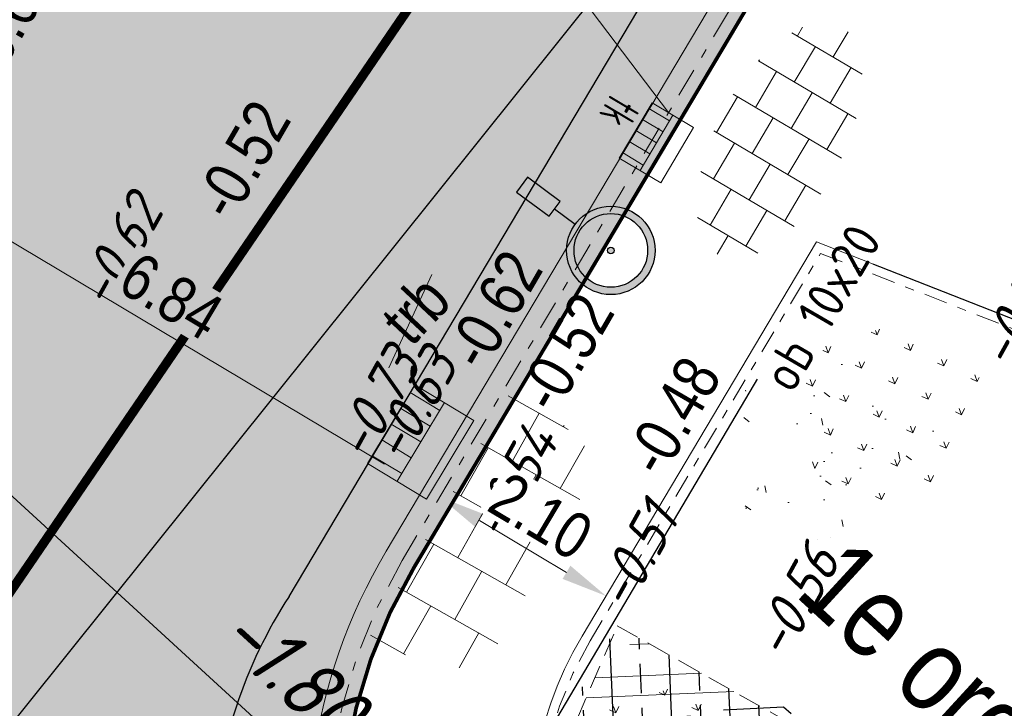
# Model space of a CAD drawing. Header units: metres. Extents: x 111546 to 149831, y 498798 to 507863.
# Tile 955 of 1056: x 111940.46 to 111951.15, y 501864.41 to 501871.89. Entities that reach past the tile are written whole.
import ezdxf
from ezdxf.enums import TextEntityAlignment as Align

# ---------------------------------------------------------------- set-up
doc = ezdxf.new("R2010")
doc.units = ezdxf.units.M
for name, pattern in [('DASHDOT', [25.4, 12.7, -6.35, 0, -6.35]), ('DASHDOT2', [12.7, 6.35, -3.175, 0, -3.175]), ('DASHED', [19.05, 12.7, -6.35])]:
    doc.linetypes.add(name, pattern=pattern)
for name, color, linetype in [('0-hoogte mv-bestaand', 253, 'Continuous'), ('0-hoogte mv-nieuw', 2, 'Continuous'), ('1-ontgraven teelaarde tbv grondverbetering bomen', 153, 'Continuous'), ('2-nw-streng-DWA beton', 20, 'DASHED'), ('2-vw-HWA-streng-PVC250-excl grondwerk', 41, 'RI-HWA-V'), ('2-vw-HWA-streng-PVC400-excl grondwerk', 41, 'RI-HWA-V'), ('2-vw-Streng regenwater  bobtot', 150, 'Continuous'), ('3-NW-HV-316010+318010-Afwerken zandbed voor wegfundering en menggranulaat-opp', 20, 'Continuous'), ('3-vw-band-ob 6x20', 30, 'Continuous'), ('3-vw-band-trb-13-15x25', 230, 'Continuous'), ('3-vw-tekst', 3, 'Continuous'), ('4-nw-boom tekst', 7, 'Continuous'), ('4-vw-kappen bomen', 20, 'Continuous'), ('6-OVL-nw-lichtmast', 7, 'Continuous'), ('6-OVL-nw-lichtmast nr', 2, 'Continuous')]:
    doc.layers.add(name, color=color, linetype=linetype)
for name, color, linetype, lineweight in [('2-YY-kolkleiding HWA 125mm', 150, 'Continuous', 15), ('3-nw-arcering-trottoir', 2, 'Continuous', 15), ('3-nw-band-ob 10x20', 7, 'Continuous', 13), ('3-nw-band-ob 10x20-achterkant', 7, 'DASHDOT', 13), ('3-nw-band-trb18-20x20-achterkant-stelspecie', 103, 'DASHDOT2', 15), ('3-nw-band-trb18-20x20-voorkant-stelspecie', 103, 'Continuous', 15), ('3-nw-band-trb18-20x20-voorkant-stelspecie-bochtband-uitwendig', 7, 'Continuous', 13), ('3-nw-kolk trottoir', 7, 'Continuous', 13), ('3-nw-maatvoering', 181, 'Continuous', 15), ('3-nw-text-20-herinrichting', 7, 'Continuous', 15), ('3-vw-kolk-trottoirkolk', 50, 'Continuous', 13), ('3-vw-verharding', 3, 'Continuous', 15), ('4-bs-gras', 253, 'Continuous', 9), ('4-nw materiaalscheiding-groen', 210, 'DASHED', 13), ('4-nw-boom 2e grootte', 7, 'Continuous', 35), ('4-nw-gazon', 7, 'Continuous', 5), ('4-nw-grondverbetering moerige grond', 94, 'Continuous', 15)]:
    doc.layers.add(name, color=color, linetype=linetype, lineweight=lineweight)
doc.layers.add('3-nw-menggranulaat', color=7, linetype='Continuous', lineweight=13, true_color=0xebebeb)
doc.styles.get("Standard").update_dxf_attribs({"font": 'isocp-ie.shx'})
doc.styles.add('veysel', font='isocp-ie.shx', dxfattribs={"height": 0.1})
doc.styles.add('Zaanstad', font='ARIALN.TTF')
doc.styles.add('Zaanstad 1-200 2.5mm', font='ARIALN.TTF', dxfattribs={"height": 0.5})
doc.linetypes.add('RI-HWA-V', pattern='A,2.5,[24,NLCS.SHX,S=1,R=0,X=0,Y=0],2.5,-1.8', length=6.8)
doc.dimstyles.new('1-250', dxfattribs={"dimscale": 0.25, "dimtxt": 2, "dimasz": 2, "dimexe": 1, "dimexo": 1, "dimgap": 0.5, "dimtad": 1, "dimzin": 0, "dimdsep": 46, "dimtxsty": 'Zaanstad', "dimcen": 0, "dimclrd": 256, "dimclre": 256, "dimclrt": 256, "dimadec": 0, "dimazin": 0, "dimtfac": 1, "dimtofl": 0, "dimtmove": 0, "dimatfit": 3, "dimfxl": 1, "dimtfill": 1, "dimtolj": 1, "dimtzin": 0, "dimlwd": -1, "dimlwe": -1, "dimarcsym": 0})

# ---------------------------------------------------------------- blocks, each defined once
blk = doc.blocks.new('6-OVL-LM 5.0m')
at = {"linetype": 'ByBlock', "lineweight": -2}
h = blk.add_hatch(color=0, dxfattribs=at)
h.paths.add_polyline_path([(-0.002, 0.48, 1), (0.002, -0.48, 1)])
h.paths.add_polyline_path([(0.002, -0.4, -1), (-0.002, 0.4, -1)], flags=16)
h.paths.add_polyline_path([(0, -0.036, -1), (0, 0.036, -1)], flags=0)
blk.add_hatch(color=0, dxfattribs=at).paths.add_polyline_path([(1.201, -0.094), (1.199, 0.106), (0.759, 0.104), (0.76, -0.096)])
at = {"color": 0, "linetype": 'ByBlock', "lineweight": -2}
blk.add_lwpolyline([(0.76, 0.004), (0.48, 0.002)], dxfattribs=at)
blk.add_lwpolyline([(0.76, -0.096), (1.201, -0.094), (1.199, 0.106), (0.759, 0.104)], close=True, dxfattribs=at)
for radius in [0.48, 0.4, 0.036]:
    blk.add_circle((0, 0), radius, dxfattribs=at)
at = {"layer": '6-OVL-nw-lichtmast nr', "linetype": 'ByBlock', "lineweight": -2, "style": 'Zaanstad'}
blk.add_attdef('MAST', (1.307, 0.277), '', height=0.4, dxfattribs=at)
at = {"layer": '6-OVL-nw-lichtmast nr', "linetype": 'ByBlock', "lineweight": -2, "style": 'Zaanstad', "flags": 1}
blk.add_attdef('STRAAT', (1.307, -0.583), '', height=0.4, dxfattribs=at)
blk = doc.blocks.new('tgls')
at = {"linetype": 'Continuous'}
for p, q in [((-1.018, -0.663), (-1.018, 0.575)), ((-0.418, -0.668), (-0.418, 0.573)), ((0.182, -0.673), (0.182, 0.57)), ((0.782, -0.678), (0.782, 0.568)), ((-1.018, 0.329), (-1.552, 0.329)), ((0.182, 0.329), (-0.418, 0.329)), ((1.218, 0.329), (0.782, 0.329)), ((-1.618, 0.029), (-1.635, 0.029)), ((-1.618, -0.658), (-1.618, 0.09)), ((-0.418, 0.029), (-1.018, 0.029)), ((0.782, 0.029), (0.182, 0.029)), ((-1.018, -0.271), (-1.618, -0.271)), ((0.182, -0.271), (-0.418, -0.271)), ((1.382, -0.271), (0.782, -0.271)), ((1.382, -0.682), (1.382, -0.248)), ((-1.618, -0.571), (-1.803, -0.571)), ((-0.418, -0.571), (-1.018, -0.571)), ((0.782, -0.571), (0.182, -0.571)), ((1.473, -0.571), (1.382, -0.571))]:
    blk.add_line(p, q, dxfattribs=at)
blk = doc.blocks.new('straatkolk_M')
at = {"linetype": 'Continuous'}
for p, q in [((-0.404, 0.475), (-0.569, -0.255)), ((0.569, 0.255), (-0.404, 0.475)), ((0.569, 0.255), (0.404, -0.475)), ((0.404, -0.475), (-0.569, -0.255))]:
    blk.add_line(p, q, dxfattribs=at)
blk = doc.blocks.new('Bestaande trottoirkolk')
for points in [[(-0.4, 0.374), (-0.4, 0.748)], [(-0.2, 0.374), (-0.2, 0.748)], [(0, 0.374), (0, 0.748)], [(0.2, 0.374), (0.2, 0.748)], [(0.4, 0.374), (0.4, 0.748)], [(-0.499, 0.374), (0.499, 0.374)]]:
    blk.add_lwpolyline(points)
at = {"rotation": 12.74062106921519}
blk.add_blockref('straatkolk_M', (0, 0.374), dxfattribs=at)
blk = doc.blocks.new('3-verwijderen')
at = {"linetype": 'Continuous', "lineweight": 13}
blk.add_lwpolyline([(-0.66, 0.34), (0.399, 0.693)], dxfattribs=at)
at = {"linetype": 'Continuous', "lineweight": 13, "style": 'Zaanstad'}
blk.add_attdef('DIAMETER', text='', height=0.5, dxfattribs=at).set_placement((0, 0.56), align=Align.MIDDLE_CENTER)
blk = doc.blocks.new('4-boom 2e grootte')
at = {"lineweight": 30}
for p, q in [((-1.192, 1.616), (-1.649, 1.15)), ((-1.082, 1.616), (-1.192, 1.616))]:
    blk.add_line(p, q, dxfattribs=at)
at = {"layer": '4-nw-boom tekst', "style": 'Zaanstad'}
blk.add_attdef('BOOMSOORT', text='', height=0.9, dxfattribs=at).set_placement((2.061, 1.223), align=Align.BOTTOM_LEFT)
blk = doc.blocks.new('*U738')
blk.add_line((0.225, 0), (-0.225, 0))
for points in [[(-0.28, -0.262), (-0.28, 0)], [(0, -0.262), (0, 0)], [(-0.14, -0.262), (-0.14, 0)], [(0.14, -0.262), (0.14, 0)], [(0.28, -0.262), (0.28, 0)], [(0.349, -0.262), (-0.349, -0.262)]]:
    blk.add_lwpolyline(points)
at = {"xscale": -0.7000000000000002, "yscale": 0.7000000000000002, "zscale": 0.7000000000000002, "rotation": 347.2593789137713}
blk.add_blockref('straatkolk_M', (0, -0.262), dxfattribs=at)
at = {"linetype": 'DASHDOT', "lineweight": 5, "width": 0.665014}
blk.add_text('tk', height=0.3703, rotation=179.9746, dxfattribs=at).set_placement((0.214, 0.438))
blk = doc.blocks.new('*D782')
at = {"layer": '3-nw-maatvoering', "ltscale": 0.02, "transparency": 16777216}
blk.add_line((111939.4, 501870.051), (111944.422, 501867.062), dxfattribs=at)
for points in [[(111939.443, 501870.123), (111939.358, 501869.979), (111938.971, 501870.307)], [(111944.464, 501867.134), (111944.379, 501866.991), (111944.851, 501866.807)]]:
    blk.add_solid(points, dxfattribs=at)
at = {"layer": 'Defpoints', "color": 0, "ltscale": 0.02, "transparency": 16777216}
for p in [(111938.971, 501870.307), (111944.851, 501866.807), (111944.851, 501866.807)]:
    blk.add_point(p, dxfattribs=at)
at = {"layer": '3-nw-maatvoering', "ltscale": 0.02, "transparency": 16777216, "insert": (111942.105, 501868.884), "char_height": 0.5, "attachment_point": 5, "rotation": 329.241, "style": 'Zaanstad', "bg_fill": 3, "box_fill_scale": 1.1, "bg_fill_color": 256, "bg_fill_true_color": 13158600, "bg_fill_transparency": 0}
blk.add_mtext('\\A1;6.84', dxfattribs=at)
blk = doc.blocks.new('*D783')
at = {"layer": '3-nw-maatvoering', "ltscale": 0.02, "transparency": 16777216}
blk.add_line((111945.453, 501866.449), (111946.398, 501865.886), dxfattribs=at)
for points in [[(111945.496, 501866.52), (111945.41, 501866.377), (111945.023, 501866.704)], [(111946.441, 501865.958), (111946.356, 501865.815), (111946.828, 501865.63)]]:
    blk.add_solid(points, dxfattribs=at)
at = {"layer": 'Defpoints', "color": 0, "ltscale": 0.02, "transparency": 16777216}
for p in [(111945.023, 501866.704), (111946.828, 501865.63), (111946.828, 501865.63)]:
    blk.add_point(p, dxfattribs=at)
at = {"layer": '3-nw-maatvoering', "ltscale": 0.02, "transparency": 16777216, "insert": (111946.12, 501866.494), "char_height": 0.5, "attachment_point": 5, "rotation": 329.241, "style": 'Zaanstad', "bg_fill": 3, "box_fill_scale": 1.1, "bg_fill_color": 256, "bg_fill_true_color": 13158600, "bg_fill_transparency": 0}
blk.add_mtext('\\A1;2.10', dxfattribs=at)

msp = doc.modelspace()

# ---------------------------------------------------------------- hatches: boundary and pattern name
at = {"layer": '1-ontgraven teelaarde tbv grondverbetering bomen', "ltscale": 10}
h = msp.add_hatch(dxfattribs=at)
h.set_pattern_fill('ANSI33', color=256, scale=0.1, angle=90)
h.set_pattern_definition([(92.41437, (111779.7938, 501456.31576), (-0.6344363, -0.0267502), []), (92.41437, (111780.0976, 501456.64635), (-0.6344363, -0.0267502), [0.3175, -0.15875])])
edge = h.paths.add_edge_path()
edge.add_line((111946.9501, 501865.3069), (111952.1422, 501862.3743))
edge.add_line((111952.1422, 501862.3743), (111949.8378, 501858.6836))
edge.add_line((111949.8378, 501858.6836), (111947.1437, 501860.2344))
edge.add_arc((111950.9566, 501863.1927), 4.8259, 170.65705, 217.80567, ccw=False)
edge.add_line((111946.1947, 501863.9761), (111946.9501, 501865.3069))
at = {"layer": '3-nw-arcering-trottoir'}
h = msp.add_hatch(dxfattribs=at)
h.set_pattern_fill('AVH-TEGEL_300X300_HALFST', color=256, scale=1.5, angle=219.48581, style=0, pattern_type=2)
h.set_pattern_definition([(239.509285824, (479832.7571, 151085.01862), (-0.03444435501, -0.50193484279), [0.45, -0.45]), (329.50928582, (479832.7571, 151085.0186), (0.22832942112, 0.38777013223), [])])
edge = h.paths.add_edge_path()
edge.add_ellipse((111948.7117, 501870.5754), major_axis=(-0.6623, -1.241), ratio=0.488545, start_angle=0, end_angle=360)
at = {"layer": '4-bs-gras'}
h = msp.add_hatch(dxfattribs=at)
h.set_pattern_fill('AGR-KRUIDEN', color=256, scale=0.04, pattern_type=2)
h.set_pattern_definition([(110.0468, (111928.4711, 501855.8751), (-0.3626612, 0.1687508), [0.075, -0.4906854]), (65.0468, (111928.4711, 501855.8751), (-0.362661, 0.168751), [0.075, -0.325]), (155.0468, (111928.4711, 501855.8751), (-0.168751, -0.362661), [0.075, -0.325])])
h.paths.add_polyline_path([(111950.887, 501868.0698), (111950.1702, 501868.662), (111949.5154, 501868.4231), (111948.9422, 501868.4181), (111948.9511, 501867.4074), (111949.2521, 501866.5824), (111950.1822, 501866.639), (111950.6174, 501867.1443), (111950.8041, 501867.3446)])
h = msp.add_hatch(dxfattribs=at)
h.set_pattern_fill('AGR-KRUIDEN', color=256, scale=0.04, pattern_type=2)
h.set_pattern_definition([(110.0468, (111926.16544, 501851.96448), (-0.3626612, 0.1687508), [0.075, -0.4906854]), (65.0468, (111926.16544, 501851.9645), (-0.362661, 0.168751), [0.075, -0.325]), (155.0468, (111926.16544, 501851.9645), (-0.168751, -0.362661), [0.075, -0.325])])
h.paths.add_polyline_path([(111948.5814, 501864.1592), (111947.8645, 501864.7514), (111947.2098, 501864.5124), (111946.6366, 501864.5074), (111946.6454, 501863.4968), (111946.9464, 501862.6718), (111947.8765, 501862.7284), (111948.3118, 501863.2337), (111948.4984, 501863.434)])
at = {"layer": '4-nw-gazon', "ltscale": 0.1}
h = msp.add_hatch(dxfattribs=at)
h.set_pattern_fill('AGR-GRAS_GAZON', color=256, scale=0.5, angle=-46.148, pattern_type=2)
h.set_pattern_definition([(308.76637, (112549.8794, 501137.9018), (0.9624805, 0.0527809), [0, -0.76, 0, -0.85, 0, -0.8125]), (278.76637, (112549.8794, 501137.9018), (1.4302849, -0.8534867), [0, -0.41, 0, -0.685, 0, -0.2625]), (238.76637, (112549.8658, 501138.5166), (0.037241, -1.5566281), [0, -0.25, 0, -0.9, 0, -1.175]), (228.76637, (112549.8658, 501138.5166), (0.4719491, -1.4929976), [0, -0.125, 0, -0.59, 0, -0.675]), (322.26637, (112551.75584, 501139.21356), (0.8731955, 0.27140796), [0.075, -1.04775]), (281.26637, (112547.9468, 501139.12936), (0.83706867, -0.3680336), [0.075, -1.04775])])
edge = h.paths.add_edge_path()
edge.add_arc((111949.2616, 501867.1537), 1.1599, 0, 360)
at = {"layer": '4-nw-grondverbetering moerige grond', "ltscale": 0.03}
h = msp.add_hatch(dxfattribs=at)
h.set_pattern_fill('ACO-BETON_IN HET WERK GESTORT', color=256, scale=0.6, pattern_type=2)
h.set_pattern_definition([(2.41510507, (-0.4754, -0.2867), (-0.0379251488, 0.89920058), []), (2.41510507, (0.1035, -0.8188), (-0.0379251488, 0.89920058), [0.6, -0.3]), (2.41510507, (-0.2545, -0.4897), (-0.0379251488, 0.89920058), [])])
edge = h.paths.add_edge_path()
edge.add_line((111946.9501, 501865.3069), (111952.1422, 501862.3743))
edge.add_line((111952.1422, 501862.3743), (111949.7848, 501858.5988))
edge.add_line((111949.7848, 501858.5988), (111947.1437, 501860.2344))
edge.add_arc((111950.263, 501862.9118), 4.1108, 170.59558, 220.63921, ccw=False)
edge.add_line((111946.2075, 501863.5835), (111946.9501, 501865.3069))

# ---------------------------------------------------------------- linework, layer by layer
at = {"layer": '2-nw-streng-DWA beton', "ltscale": 0.1, "const_width": 0.1}
msp.add_lwpolyline([(111935.8372, 501859.0536), (111955.1597, 501887.3511)], dxfattribs=at)
at = {"layer": '3-nw-band-trb18-20x20-achterkant-stelspecie', "ltscale": 0.05}
msp.add_lwpolyline([(111958.2455, 501850.9778), (111946.576, 501858.0963, -0.4110244), (111944.6124, 501866.014), (111955.3625, 501884.0769)], format="xyb", dxfattribs=at)
at = {"layer": '3-vw-band-ob 6x20', "ltscale": 0.05}
msp.add_lwpolyline([(111967.183, 501861.892), (111963.791, 501853.139), (111960.021, 501852.299), (111944.792, 501861.759), (111949.308, 501869.397), (111955.551, 501866.949), (111955.05, 501865.647), (111956.554, 501865.068)], dxfattribs=at)
at = {"layer": '3-vw-band-trb-13-15x25', "ltscale": 0.1}
msp.add_lwpolyline([(111943.386, 501865.625), (111957.353, 501889.093), (111956.712, 501889.662)], dxfattribs=at)
msp.add_arc((111947.6761, 501862.8319), 5.1192, 146.9338, 176.58362, dxfattribs=at)
at = {"layer": '4-nw materiaalscheiding-groen', "ltscale": 0.02}
msp.add_lwpolyline([(111946.9501, 501865.3069), (111952.1422, 501862.3743), (111949.7848, 501858.5988), (111947.1437, 501860.2344, -0.2218944), (111946.2075, 501863.5835), (111946.9501, 501865.3069)], format="xyb", close=True, dxfattribs=at)
at = {"layer": '4-vw-kappen bomen', "const_width": 0.3}
msp.add_lwpolyline([(111947.8537, 501864.325), (111947.7233, 501860.2285), (111947.7885, 501862.2767), (111945.7402, 501862.3419), (111949.8368, 501862.2115)], dxfattribs=at)

# ---------------------------------------------------------------- block references
at = {"layer": '3-nw-kolk trottoir', "ltscale": 0.05, "rotation": 59.24097189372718}
msp.add_blockref('*U738', (111947.1506, 501870.6833), dxfattribs=at)
at = {"layer": '3-vw-kolk-trottoirkolk', "rotation": 58.9569123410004}
msp.add_blockref('Bestaande trottoirkolk', (111945.1355, 501867.109), dxfattribs=at)
at = {"layer": '3-vw-tekst', "rotation": 46.87268811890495}
msp.add_blockref('3-verwijderen', (111945.1687, 501868.3555), dxfattribs=at).add_auto_attribs({'DIAMETER': 'trb'})
at = {"layer": '3-vw-verharding', "rotation": 240.5713282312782}
msp.add_blockref('tgls', (111945.5438, 501866.0712), dxfattribs=at)
at = {"layer": '4-nw-boom 2e grootte'}
ref = msp.add_blockref('4-boom 2e grootte', (111948.5406, 501862.427), dxfattribs=dict(at, rotation=317.4143730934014))
ref.add_attrib('BOOMSOORT', '1e orde Iep; Ulmus Lobel', dxfattribs={"layer": '4-nw-boom tekst', "height": 0.9, "rotation": 317.41437, "style": 'Zaanstad'}).set_placement((111948.6806, 501865.4466), align=Align.BOTTOM_LEFT)
at = {"layer": '6-OVL-nw-lichtmast', "ltscale": 0.05, "rotation": 143.2648042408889}
msp.add_blockref('6-OVL-LM 5.0m', (111946.88, 501869.3813), dxfattribs=at)

# ---------------------------------------------------------------- texts
at = {"layer": '0-hoogte mv-bestaand', "style": 'veysel', "oblique": 15}
for s, p in [('-0.62', (111941.7327, 501869.2595)), ('-0.57', (111951.5158, 501868.6068)), ('-0.73', (111944.5327, 501867.6087)), ('-0.63', (111944.9324, 501867.5906)), ('-0.54', (111946.0195, 501866.7506)), ('-0.51', (111947.3468, 501865.952)), ('-0.56', (111949.0795, 501865.4597))]:
    msp.add_text(s, height=0.45, rotation=61, dxfattribs=at).set_placement(p, align=Align.CENTER)
at = {"layer": '2-vw-Streng regenwater  bobtot', "oblique": 15}
msp.add_text('-1.80', height=0.65, rotation=317.52451, dxfattribs=at).set_placement((111942.445, 501865.0134), align=Align.BOTTOM_LEFT)

# ---------------------------------------------------------------- next in the draw order: texts
at = {"layer": '0-hoogte mv-nieuw', "char_height": 0.5, "attachment_point": 7, "rotation": 59.86906, "style": 'Zaanstad 1-200 2.5mm', "bg_fill": 3, "box_fill_scale": 1.1, "bg_fill_color": 256, "bg_fill_true_color": 13158600, "bg_fill_transparency": 0}
for insert in [(111940.2095, 501871.1968), (111945.5063, 501868.0445)]:
    msp.add_mtext('\\A1;-0.62', dxfattribs=dict(at, insert=insert))
at = {"layer": '3-nw-text-20-herinrichting', "color": 0, "insert": (111948.8508, 501867.8105), "char_height": 0.408319, "attachment_point": 7, "rotation": 59.77288, "style": 'veysel', "bg_fill": 3, "box_fill_scale": 1.1, "bg_fill_color": 256, "bg_fill_true_color": 13158600, "bg_fill_transparency": 0}
msp.add_mtext('\\A1;ob 10x20', dxfattribs=at)

# ---------------------------------------------------------------- next in the draw order: dimensions: what is measured, and where the dimension line sits
at = {"layer": '3-nw-maatvoering', "ltscale": 0.02}
for p1, p2, picture, middle in [((111938.9705, 501870.3068), (111944.8515, 501866.8068), '*D782', (111942.1055, 501868.8836)), ((111945.0233, 501866.7045), (111946.8279, 501865.6305), '*D783', (111946.1201, 501866.4943))]:
    dim = msp.add_aligned_dim(p1=p1, p2=p2, distance=0, dimstyle='1-250', dxfattribs=at)
    dim.commit()
    dim.dimension.update_dxf_attribs({"geometry": picture, "text_midpoint": middle})

# ---------------------------------------------------------------- next in the draw order: linework, layer by layer
at = {"layer": '2-vw-HWA-streng-PVC250-excl grondwerk', "ltscale": 0.2, "flags": 128}
msp.add_lwpolyline([(111938.6406, 501868.3012), (111944.22, 501863.193)], dxfattribs=at)
at = {"layer": '3-nw-band-ob 10x20', "ltscale": 0.02}
msp.add_lwpolyline([(111949.1147, 501869.4728), (111955.551, 501866.949), (111955.05, 501865.647), (111956.5541, 501865.0683)], dxfattribs=at)
at = {"layer": '3-nw-band-ob 10x20-achterkant', "ltscale": 0.02}
msp.add_lwpolyline([(111949.1572, 501869.3487), (111955.422, 501866.8922), (111954.9208, 501865.5896), (111956.5182, 501864.975)], dxfattribs=at)
at = {"layer": '3-nw-band-trb18-20x20-voorkant-stelspecie-bochtband-uitwendig'}
msp.add_lwpolyline([(111946.4719, 501857.9255, -0.4110244), (111944.4405, 501866.1163)], format="xyb", dxfattribs=at)

# ---------------------------------------------------------------- next in the draw order: texts
at = {"layer": '0-hoogte mv-nieuw', "char_height": 0.5, "attachment_point": 7, "rotation": 59.86906, "style": 'Zaanstad 1-200 2.5mm', "bg_fill": 3, "box_fill_scale": 1.1, "bg_fill_color": 256, "bg_fill_true_color": 13158600, "bg_fill_transparency": 0}
for insert in [(111942.7711, 501869.6723), (111946.2852, 501867.5809)]:
    msp.add_mtext('\\A1;-0.52', dxfattribs=dict(at, insert=insert))

# ---------------------------------------------------------------- next in the draw order: linework, layer by layer
at = {"layer": '2-YY-kolkleiding HWA 125mm', "ltscale": 0.06}
msp.add_lwpolyline([(111947.5069, 501870.8776), (111942.6208, 501877.3217)], dxfattribs=at)

# ---------------------------------------------------------------- next in the draw order: texts
at = {"layer": '0-hoogte mv-nieuw', "insert": (111947.4459, 501866.8901), "char_height": 0.5, "attachment_point": 7, "rotation": 59.86906, "style": 'Zaanstad 1-200 2.5mm', "bg_fill": 3, "box_fill_scale": 1.1, "bg_fill_color": 256, "bg_fill_true_color": 13158600, "bg_fill_transparency": 0}
msp.add_mtext('\\A1;-0.48', dxfattribs=at)

# ---------------------------------------------------------------- next in the draw order: hatches: boundary and pattern name
at = {"layer": '3-nw-menggranulaat', "ltscale": 0.02}
h = msp.add_hatch(color=256, dxfattribs=at)
h.dxf.hatch_style = 1
edge = h.paths.add_edge_path(flags=17)
edge.add_line((111945.4205, 501891.0356), (111945.6729, 501890.794))
edge.add_line((111945.6729, 501890.794), (111945.6874, 501890.807))
edge.add_line((111945.6874, 501890.807), (111945.7046, 501890.8177))
edge.add_line((111945.7046, 501890.8177), (111945.7238, 501890.8259))
edge.add_line((111945.7238, 501890.8259), (111945.7445, 501890.8318))
edge.add_line((111945.7445, 501890.8318), (111945.7662, 501890.8351))
edge.add_line((111945.7662, 501890.8351), (111945.7883, 501890.836))
edge.add_line((111945.7883, 501890.836), (111945.8102, 501890.8344))
edge.add_line((111945.8102, 501890.8344), (111945.8314, 501890.8303))
edge.add_line((111945.8314, 501890.8303), (111945.8513, 501890.8237))
edge.add_line((111945.8513, 501890.8237), (111945.8693, 501890.8145))
edge.add_line((111945.8693, 501890.8145), (111945.8849, 501890.8028))
edge.add_arc((111943.4234, 501888.1077), 3.65, -30.75903, 47.59341, ccw=False)
edge.add_line((111946.56, 501886.241), (111946.396, 501885.9655))
edge.add_line((111946.396, 501885.9655), (111953.9762, 501881.4542))
edge.add_line((111953.9762, 501881.4542), (111958.2826, 501888.69))
edge.add_line((111958.2826, 501888.69), (111956.8741, 501889.9773))
edge.add_line((111956.8741, 501889.9773), (111951.4568, 501894.3664))
edge.add_line((111951.4568, 501894.3664), (111933.3048, 501910.9454))
edge.add_arc((111934.4175, 501912.1637), 1.65, 137.59341, 227.59341, ccw=False)
edge.add_line((111933.1992, 501913.2764), (111952.7546, 501934.6874))
edge.add_line((111952.7546, 501934.6874), (111952.7652, 501934.6999))
edge.add_line((111952.7652, 501934.6999), (111952.7884, 501934.7244))
edge.add_line((111952.7884, 501934.7244), (111958.8189, 501941.3271))
edge.add_arc((111962.9907, 501937.5168), 5.65, 65.58791, 137.59341, ccw=False)
edge.add_line((111965.3258, 501942.6617), (111990.2953, 501931.3286))
edge.add_line((111990.2953, 501931.3286), (111992.5123, 501928.7742))
edge.add_line((111992.5123, 501928.7742), (111996.2832, 501938.3855))
edge.add_line((111996.2832, 501938.3855), (111993.0828, 501937.6602))
edge.add_line((111993.0828, 501937.6602), (111947.8566, 501958.1872))
edge.add_line((111947.8566, 501958.1872), (111944.1829, 501950.2846))
edge.add_line((111944.1829, 501950.2846), (111946.0273, 501949.4554))
edge.add_arc((111943.3152, 501943.3934), 6.641, -41.72574, 65.89655, ccw=False)
edge.add_line((111948.2716, 501938.9734), (111948.2104, 501938.9056))
edge.add_line((111948.2104, 501938.9056), (111948.1767, 501938.8686))
edge.add_line((111948.1767, 501938.8686), (111919.7385, 501908.7564))
edge.add_line((111919.7385, 501908.7564), (111924.5965, 501904.3126))
edge.add_line((111924.5965, 501904.3126), (111926.7841, 501906.8548))
edge.add_line((111926.7841, 501906.8548), (111926.8718, 501906.9396))
edge.add_arc((111927.9845, 501905.4644), 1.8478, 39.9448, 127.02577, ccw=False)
edge.add_line((111929.4011, 501906.6508), (111929.3935, 501906.5287))
edge.add_line((111929.3935, 501906.5287), (111929.4066, 501906.5141))
edge.add_line((111929.4066, 501906.5141), (111929.4175, 501906.497))
edge.add_line((111929.4175, 501906.497), (111929.426, 501906.4777))
edge.add_line((111929.426, 501906.4777), (111929.4321, 501906.4569))
edge.add_line((111929.4321, 501906.4569), (111929.4359, 501906.4352))
edge.add_line((111929.4359, 501906.4352), (111929.4371, 501906.4131))
edge.add_line((111929.4371, 501906.4131), (111929.4359, 501906.3911))
edge.add_line((111929.4359, 501906.3911), (111929.4321, 501906.3699))
edge.add_line((111929.4321, 501906.3699), (111929.4257, 501906.35))
edge.add_line((111929.4257, 501906.35), (111929.4167, 501906.3319))
edge.add_line((111929.4167, 501906.3319), (111929.338, 501906.2428))
edge.add_line((111929.338, 501906.2428), (111945.4205, 501891.0356))
edge = h.paths.add_edge_path()
edge.add_line((111939.0689, 501884.2217), (111923.2649, 501898.6751))
edge.add_line((111923.2649, 501898.6751), (111923.0035, 501899.3073))
edge.add_line((111923.0035, 501899.3073), (111922.989, 501899.2943))
edge.add_line((111922.989, 501899.2943), (111922.9719, 501899.2837))
edge.add_line((111922.9719, 501899.2837), (111922.9527, 501899.2756))
edge.add_line((111922.9527, 501899.2756), (111922.932, 501899.2699))
edge.add_line((111922.932, 501899.2699), (111922.9104, 501899.2666))
edge.add_line((111922.9104, 501899.2666), (111922.8883, 501899.2659))
edge.add_line((111922.8883, 501899.2659), (111922.8665, 501899.2676))
edge.add_line((111922.8665, 501899.2676), (111922.8453, 501899.2718))
edge.add_line((111922.8453, 501899.2718), (111922.8254, 501899.2785))
edge.add_line((111922.8254, 501899.2785), (111922.8074, 501899.2877))
edge.add_line((111922.8074, 501899.2877), (111922.7918, 501899.2994))
edge.add_line((111922.7918, 501899.2994), (111922.7244, 501899.361))
edge.add_arc((111923.7904, 501900.8134), 1.8016, 142.46827, 233.72181, ccw=False)
edge.add_line((111922.3617, 501901.9109), (111924.5902, 501904.3072))
edge.add_line((111924.5902, 501904.3072), (111919.7344, 501908.7519))
edge.add_line((111919.7344, 501908.7519), (111909.1625, 501897.0827))
edge.add_line((111909.1625, 501897.0827), (111913.8523, 501892.7753))
edge.add_line((111913.8523, 501892.7753), (111915.8761, 501894.9148))
edge.add_arc((111917.0874, 501893.8799), 1.5932, 61.0323, 139.48943, ccw=False)
edge.add_line((111917.8591, 501895.2738), (111918.9555, 501894.4073))
edge.add_line((111918.9555, 501894.4073), (111918.9686, 501894.3928))
edge.add_line((111918.9686, 501894.3928), (111918.9794, 501894.3756))
edge.add_line((111918.9794, 501894.3756), (111918.9879, 501894.3564))
edge.add_line((111918.9879, 501894.3564), (111918.9939, 501894.3357))
edge.add_line((111918.9939, 501894.3357), (111918.9976, 501894.314))
edge.add_line((111918.9976, 501894.314), (111918.9988, 501894.2919))
edge.add_line((111918.9988, 501894.2919), (111918.9974, 501894.27))
edge.add_line((111918.9974, 501894.27), (111918.9936, 501894.2488))
edge.add_line((111918.9936, 501894.2488), (111918.9871, 501894.2289))
edge.add_line((111918.9871, 501894.2289), (111918.9781, 501894.2108))
edge.add_line((111918.9781, 501894.2108), (111918.9664, 501894.1952))
edge.add_line((111918.9664, 501894.1952), (111937.2225, 501877.2639))
edge.add_line((111937.2225, 501877.2639), (111937.3506, 501877.4043))
edge.add_line((111937.3506, 501877.4043), (111937.3651, 501877.4173))
edge.add_line((111937.3651, 501877.4173), (111937.3822, 501877.4279))
edge.add_line((111937.3822, 501877.4279), (111937.4014, 501877.4361))
edge.add_line((111937.4014, 501877.4361), (111937.4221, 501877.4419))
edge.add_line((111937.4221, 501877.4419), (111937.4437, 501877.4452))
edge.add_line((111937.4437, 501877.4452), (111937.4658, 501877.446))
edge.add_line((111937.4658, 501877.446), (111937.4876, 501877.4444))
edge.add_line((111937.4876, 501877.4444), (111937.5088, 501877.4403))
edge.add_line((111937.5088, 501877.4403), (111937.5286, 501877.4336))
edge.add_line((111937.5286, 501877.4336), (111937.5466, 501877.4245))
edge.add_line((111937.5466, 501877.4245), (111937.5622, 501877.4128))
edge.add_line((111937.5622, 501877.4128), (111938.7544, 501876.3239))
edge.add_arc((111936.2929, 501873.6289), 3.65, -30.75903, 47.59341, ccw=False)
edge.add_line((111939.4294, 501871.7622), (111938.385, 501870.0074))
edge.add_arc((111935.2485, 501871.8741), 3.65, 245.34011, 329.24097, ccw=False)
edge.add_line((111933.7256, 501868.557), (111929.0206, 501864.0685))
edge.add_arc((111924.456, 501860.7388), 5.65, -42.41791, 36.11015, ccw=False)
edge.add_line((111928.6271, 501856.9276), (111889.9448, 501814.5917))
edge.add_line((111889.9448, 501814.5917), (111889.9191, 501814.5632))
edge.add_line((111889.9191, 501814.5632), (111886.2337, 501810.5301))
edge.add_arc((111888.7069, 501808.2704), 3.35, 137.58209, 197.54111)
edge.add_line((111885.5126, 501807.2607), (111890.1896, 501792.4643))
edge.add_arc((111884.8023, 501790.7615), 5.65, -42.58489, 17.54111, ccw=False)
edge.add_line((111888.9623, 501786.9382), (111860.4469, 501755.9116))
edge.add_line((111860.4469, 501755.9116), (111859.2031, 501754.8538))
edge.add_arc((111856.663, 501757.1884), 3.45, 227.41511, 317.41511, ccw=False)
edge.add_line((111854.3284, 501754.6482), (111853.4568, 501755.1777))
edge.add_line((111853.4568, 501755.1777), (111841.6617, 501766.0181))
edge.add_line((111841.6617, 501766.0181), (111839.7535, 501767.7719))
edge.add_line((111839.7535, 501767.7719), (111835.8964, 501763.5751))
edge.add_line((111835.8964, 501763.5751), (111836.3161, 501763.1893))
edge.add_line((111836.3161, 501763.1893), (111876.9192, 501725.8727))
edge.add_line((111876.9192, 501725.8727), (111896.1196, 501708.2263))
edge.add_line((111896.1196, 501708.2263), (111899.9767, 501712.4231))
edge.add_line((111899.9767, 501712.4231), (111865.4492, 501744.1559))
edge.add_line((111865.4492, 501744.1559), (111865.3726, 501744.498))
edge.add_arc((111868.3838, 501747.7744), 4.45, 137.6472, 227.41511, ccw=False)
edge.add_line((111865.0952, 501750.7724), (111898.3784, 501787.2824))
edge.add_arc((111895.9027, 501789.5392), 3.35, 317.64716, 383.53609)
edge.add_line((111898.974, 501790.877), (111897.9326, 501793.2678))
edge.add_line((111897.9326, 501793.2678), (111893.2508, 501804.0168))
edge.add_arc((111897.6973, 501805.9535), 4.85, 137.58209, 203.53609, ccw=False)
edge.add_line((111894.1169, 501809.225), (111896.1368, 501811.4357))
edge.add_line((111896.1368, 501811.4357), (111933.9229, 501852.7908))
edge.add_arc((111938.094, 501848.9797), 5.65, 58.6164, 137.58209, ccw=False)
edge.add_line((111941.0363, 501853.8031), (111953.1191, 501846.4325))
edge.add_line((111953.1191, 501846.4325), (111956.6082, 501852.1523))
edge.add_line((111956.6082, 501852.1523), (111946.6541, 501858.2243))
edge.add_arc((111949.5965, 501863.0477), 5.65, 149.24097, 238.6164, ccw=False)
edge.add_line((111944.7413, 501865.9373), (111953.9493, 501881.412))
edge.add_line((111953.9493, 501881.412), (111946.3755, 501885.9311))
edge.add_line((111946.3755, 501885.9311), (111945.5156, 501884.4862))
edge.add_arc((111942.3791, 501886.3529), 3.65, 227.59341, 329.24097, ccw=False)
edge.add_line((111939.9176, 501883.6579), (111939.889, 501883.6834))
edge.add_line((111939.889, 501883.6834), (111939.8577, 501883.7108))
edge.add_line((111939.8577, 501883.7108), (111939.7902, 501883.77))
edge.add_line((111939.7902, 501883.77), (111939.7218, 501883.8337))
edge.add_line((111939.7218, 501883.8337), (111939.6895, 501883.8666))
edge.add_line((111939.6895, 501883.8666), (111939.6596, 501883.8999))
edge.add_line((111939.6596, 501883.8999), (111939.6328, 501883.9333))
edge.add_line((111939.6328, 501883.9333), (111939.6101, 501883.9666))
edge.add_line((111939.6101, 501883.9666), (111939.5924, 501883.9996))
edge.add_line((111939.5924, 501883.9996), (111939.5804, 501884.032))
edge.add_line((111939.5804, 501884.032), (111939.5751, 501884.0637))
edge.add_line((111939.5751, 501884.0637), (111939.5772, 501884.0942))
edge.add_line((111939.5772, 501884.0942), (111939.5814, 501884.109))
edge.add_line((111939.5814, 501884.109), (111939.5877, 501884.1235))
edge.add_line((111939.5877, 501884.1235), (111939.5963, 501884.1376))
edge.add_line((111939.5963, 501884.1376), (111939.3596, 501884.0053))
edge.add_line((111939.3596, 501884.0053), (111939.0689, 501884.2217))
edge = h.paths.add_edge_path(flags=17)
edge.add_line((111933.0577, 501869.1111), (111912.895, 501887.549))
edge.add_line((111912.895, 501887.549), (111912.8805, 501887.5359))
edge.add_line((111912.8805, 501887.5359), (111912.8633, 501887.5253))
edge.add_line((111912.8633, 501887.5253), (111912.8441, 501887.517))
edge.add_line((111912.8441, 501887.517), (111912.8234, 501887.5112))
edge.add_line((111912.8234, 501887.5112), (111912.8017, 501887.5079))
edge.add_line((111912.8017, 501887.5079), (111912.7796, 501887.507))
edge.add_line((111912.7796, 501887.507), (111912.7577, 501887.5086))
edge.add_line((111912.7577, 501887.5086), (111912.7366, 501887.5127))
edge.add_line((111912.7366, 501887.5127), (111912.7167, 501887.5193))
edge.add_line((111912.7167, 501887.5193), (111912.6986, 501887.5285))
edge.add_line((111912.6986, 501887.5285), (111912.683, 501887.5402))
edge.add_line((111912.683, 501887.5402), (111912.2714, 501887.9162))
edge.add_arc((111913.4223, 501889.4072), 1.8836, 145.26236, 232.33447, ccw=False)
edge.add_line((111911.8745, 501890.4805), (111913.8494, 501892.7722))
edge.add_line((111913.8494, 501892.7722), (111909.1549, 501897.0744))
edge.add_line((111909.1549, 501897.0744), (111901.8785, 501889.0129))
edge.add_line((111901.8785, 501889.0129), (111928.2662, 501864.9107))
edge.add_arc((111924.456, 501860.7388), 5.65, 37.7584, 47.59468, ccw=False)
edge.add_line((111928.9229, 501864.1984), (111933.6754, 501868.5805))
edge.add_arc((111935.2485, 501871.8741), 3.65, 233.53134, 244.47053, ccw=False)
edge.add_line((111933.079, 501868.9388), (111933.0701, 501868.9465))
edge.add_line((111933.0701, 501868.9465), (111933.0624, 501868.9556))
edge.add_line((111933.0624, 501868.9556), (111933.0558, 501868.9659))
edge.add_line((111933.0558, 501868.9659), (111933.0502, 501868.9772))
edge.add_line((111933.0502, 501868.9772), (111933.0458, 501868.9893))
edge.add_line((111933.0458, 501868.9893), (111933.0424, 501869.0021))
edge.add_line((111933.0424, 501869.0021), (111933.039, 501869.0288))
edge.add_line((111933.039, 501869.0288), (111933.0399, 501869.056))
edge.add_line((111933.0399, 501869.056), (111933.0451, 501869.0822))
edge.add_line((111933.0451, 501869.0822), (111933.0493, 501869.0944))
edge.add_line((111933.0493, 501869.0944), (111933.0545, 501869.1059))
edge.add_line((111933.0545, 501869.1059), (111933.0608, 501869.1163))
edge.add_line((111933.0608, 501869.1163), (111933.0682, 501869.1256))
edge.add_line((111933.0682, 501869.1256), (111933.0577, 501869.1111))
edge = h.paths.add_edge_path()
edge.add_line((111992.5179, 501928.7676), (111994.7292, 501926.2197))
edge.add_line((111994.7292, 501926.2197), (111992.7618, 501920.8852))
edge.add_line((111992.7618, 501920.8852), (111990.9535, 501916.2577))
edge.add_line((111990.9535, 501916.2577), (111987.3966, 501907.1552))
edge.add_line((111987.3966, 501907.1552), (111984.5685, 501905.9622))
edge.add_line((111984.5685, 501905.9622), (111979.6175, 501893.2924))
edge.add_line((111979.6175, 501893.2924), (111980.8658, 501890.4421))
edge.add_line((111980.8658, 501890.4421), (111966.3394, 501853.2677))
edge.add_arc((112199.3326, 501762.2227), 250.15, 158.656294, 158.959504)
edge.add_line((111965.8609, 501852.0335), (111958.2211, 501851.1683))
edge.add_line((111958.2211, 501851.1683), (111956.6509, 501852.1262))
edge.add_line((111956.6509, 501852.1262), (111953.1617, 501846.4064))
edge.add_line((111953.1617, 501846.4064), (111954.801, 501845.4065))
edge.add_line((111954.801, 501845.4065), (111961.2929, 501839.1012))
edge.add_arc((112172.9168, 501770.2756), 222.5345, 161.984141, 163.432257)
edge.add_line((111959.6211, 501833.7311), (111947.8873, 501794.3967))
edge.add_arc((111619.3818, 501892.3933), 342.8107, 334.016078, 343.389614, ccw=False)
edge.add_line((111927.5402, 501742.2014), (111914.6403, 501718.2034))
edge.add_arc((111619.3446, 501892.406), 342.85, 327.803063, 329.462534, ccw=False)
edge.add_line((111909.4717, 501709.7249), (111902.159, 501710.4174))
edge.add_line((111902.159, 501710.4174), (111900.0135, 501712.3893))
edge.add_line((111900.0135, 501712.3893), (111896.1564, 501708.1925))
edge.add_line((111896.1564, 501708.1925), (111898.3692, 501706.1588))
edge.add_line((111898.3692, 501706.1588), (111901.9376, 501698.2777))
edge.add_arc((111620.0913, 501891.8095), 341.8946, 319.976566, 325.524268, ccw=False)
edge.add_line((111881.9079, 501671.9368), (111875.8132, 501664.6874))
edge.add_line((111875.8132, 501664.6874), (111881.8015, 501659.8582))
edge.add_line((111881.8015, 501659.8582), (111887.6852, 501667.154))
edge.add_arc((111619.6416, 501892.2362), 350.0133, 319.979072, 330.881819)
edge.add_line((111925.4195, 501721.9153), (111934.2415, 501738.8209))
edge.add_arc((111619.6416, 501892.2362), 350.0133, 334.00373, 336.636623)
edge.add_line((111940.9568, 501753.4345), (111946.615, 501767.3333))
edge.add_arc((111619.5305, 501892.3164), 350.15, 339.087525, 343.389614)
edge.add_line((111955.069, 501792.2218), (111966.8024, 501831.5546))
edge.add_arc((112199.5184, 501762.133), 242.85, 158.656294, 163.389614, ccw=False)
edge.add_line((111973.3246, 501850.5211), (111996.8969, 501910.8449))
edge.add_line((111996.8969, 501910.8449), (111999.7725, 501918.2039))
edge.add_line((111999.7725, 501918.2039), (112014.2094, 501957.3484))
edge.add_line((112014.2094, 501957.3484), (112017.327, 501965.8015))
edge.add_line((112017.327, 501965.8015), (112023.9953, 501969.4553))
edge.add_line((112023.9953, 501969.4553), (112025.9918, 501974.4606))
edge.add_line((112025.9918, 501974.4606), (112023.5855, 501976.2269))
edge.add_line((112023.5855, 501976.2269), (112024.3517, 501978.5545))
edge.add_line((112024.3517, 501978.5545), (112022.3088, 501979.3064))
edge.add_line((112022.3088, 501979.3064), (112022.8152, 501980.6823))
edge.add_line((112022.8152, 501980.6823), (112015.7803, 501983.2979))
edge.add_line((112015.7803, 501983.2979), (112012.7309, 501975.0297))
edge.add_line((112012.7309, 501975.0297), (111999.4836, 501939.1108))
edge.add_line((111999.4836, 501939.1108), (111996.2923, 501938.3876))
edge.add_line((111996.2923, 501938.3876), (111992.5179, 501928.7676))
edge = h.paths.add_edge_path()
edge.add_line((112022.6664, 501569.4539), (112021.9525, 501567.8914))
edge.add_arc((112022.5437, 501567.6213), 0.65, 155.44535, 245.26702)
edge.add_line((112022.2718, 501567.0309), (112030.4099, 501563.2821))
edge.add_arc((112030.6818, 501563.8725), 0.65, 245.26702, 335.61275)
edge.add_line((112031.2738, 501563.6041), (112031.7526, 501564.6357))
edge.add_line((112031.7526, 501564.6357), (112037.7391, 501577.621))
edge.add_line((112037.7391, 501577.621), (112039.5258, 501581.518))
edge.add_line((112039.5258, 501581.518), (112043.4029, 501579.7321))
edge.add_line((112043.4029, 501579.7321), (112042.2053, 501577.1324))
edge.add_arc((112042.7957, 501576.8604), 0.65, 155.26702, 244.8963)
edge.add_line((112042.5199, 501576.2718), (112043.6841, 501575.7264))
edge.add_line((112043.6841, 501575.7264), (112037.3742, 501562.0284))
edge.add_line((112037.3742, 501562.0284), (112036.9034, 501561.0065))
edge.add_arc((112037.4938, 501560.7346), 0.65, 155.26702, 245.26702)
edge.add_line((112037.2219, 501560.1442), (112070.2963, 501544.9086))
edge.add_line((112070.2963, 501544.9086), (112090.0758, 501535.7972))
edge.add_line((112090.0758, 501535.7972), (112106.9799, 501528.0104))
edge.add_line((112106.9799, 501528.0104), (112102.6804, 501518.6766))
edge.add_line((112102.6804, 501518.6766), (112096.6219, 501521.4671))
edge.add_line((112096.6219, 501521.4671), (112098.0341, 501524.5333))
edge.add_line((112098.0341, 501524.5333), (112072.1423, 501536.474))
edge.add_line((112072.1423, 501536.474), (112068.2561, 501528.0329))
edge.add_line((112068.2561, 501528.0329), (112094.1523, 501516.1055))
edge.add_line((112094.1523, 501516.1055), (112096.6009, 501521.4217))
edge.add_line((112096.6009, 501521.4217), (112102.6595, 501518.6312))
edge.add_line((112102.6595, 501518.6312), (112097.7794, 501508.0373))
edge.add_line((112097.7794, 501508.0373), (112065.7267, 501522.8023))
edge.add_line((112065.7267, 501522.8023), (112072.124, 501536.69))
edge.add_line((112072.124, 501536.69), (112023.5558, 501559.0627))
edge.add_arc((112021.6103, 501554.8393), 4.65, 65.26702, 155.26702)
edge.add_line((112017.3868, 501556.7848), (112004.8207, 501529.5055))
edge.add_line((112004.8207, 501529.5055), (111991.5629, 501500.7245))
edge.add_line((111991.5629, 501500.7245), (111991.191, 501493.9811))
edge.add_line((111991.191, 501493.9811), (111981.4392, 501500.8561))
edge.add_line((111981.4392, 501500.8561), (111985.3353, 501503.2189))
edge.add_line((111985.3353, 501503.2189), (111995.4999, 501525.2871))
edge.add_line((111995.4999, 501525.2871), (112013.4446, 501564.2406))
edge.add_line((112013.4446, 501564.2406), (112022.0681, 501582.9609))
edge.add_line((112022.0681, 501582.9609), (112027.6993, 501580.3669))
edge.add_line((112027.6993, 501580.3669), (112027.4871, 501579.9062))
edge.add_line((112027.4871, 501579.9062), (112022.6664, 501569.4539))

# ---------------------------------------------------------------- next in the draw order: linework, layer by layer
at = {"layer": '2-vw-HWA-streng-PVC400-excl grondwerk', "ltscale": 0.2, "flags": 128}
msp.add_lwpolyline([(111950.3458, 501876.6878), (111936.0615, 501858.8709)], dxfattribs=at)
at = {"layer": '3-nw-band-ob 10x20', "ltscale": 0.02}
msp.add_lwpolyline([(111950.0504, 501858.4367), (111947.923, 501859.7345, -0.4110244), (111946.5687, 501865.195), (111949.1147, 501869.4728)], format="xyb", dxfattribs=at)
at = {"layer": '3-nw-band-ob 10x20-achterkant', "ltscale": 0.02}
msp.add_lwpolyline([(111950.1025, 501858.5221), (111947.975, 501859.8199, -0.4110244), (111946.6547, 501865.1439), (111949.1572, 501869.3487)], format="xyb", dxfattribs=at)
at = {"layer": '3-nw-band-trb18-20x20-voorkant-stelspecie'}
msp.add_lwpolyline([(111944.4405, 501866.1163), (111955.1907, 501884.1792)], dxfattribs=at)
at = {"layer": '3-NW-HV-316010+318010-Afwerken zandbed voor wegfundering en menggranulaat-opp', "const_width": 0.04}
msp.add_lwpolyline([(111946.6541, 501858.2243, -0.4110244), (111944.7413, 501865.9373), (111953.9493, 501881.412), (111946.3755, 501885.9311), (111945.5156, 501884.4862, -0.4750892), (111939.9176, 501883.6579)], format="xyb", dxfattribs=at)

doc.saveas('drawing.dxf')
